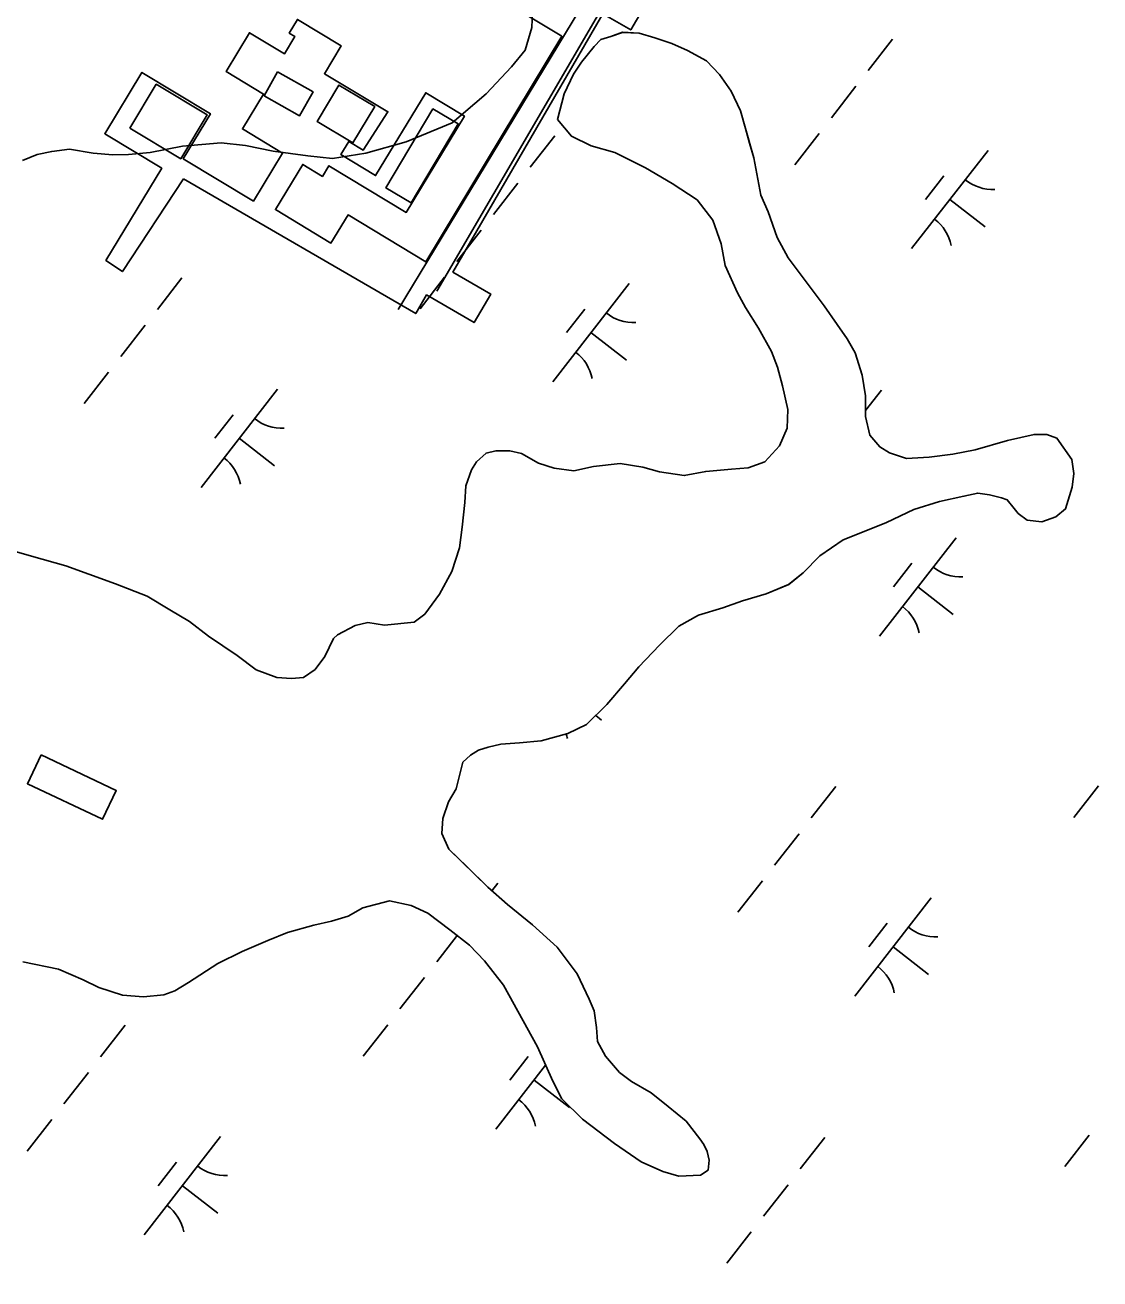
# Model space of a CAD drawing. Extents: x 3888273 to 3909528, y 158682 to 181032.
# Drawn here: x 3898713 to 3899144, y 170774 to 171278 of the extents above; entities that cross this region are included whole.
import ezdxf

# ---------------------------------------------------------------- set-up
doc = ezdxf.new("R2010")
doc.units = 0
for name, color, linetype in [('V-BLDG-OTLN', 7, 'Continuous'), ('V-CHAN-DOCK', 7, 'Continuous'), ('V-GRID-MAJR', 7, 'Continuous'), ('V-TOPO-SHOR', 7, 'Continuous'), ('V-UTIL-LINE', 7, 'Continuous'), ('V-WETL-SWMP', 7, 'Continuous')]:
    doc.layers.add(name, color=color, linetype=linetype)

msp = doc.modelspace()

# ---------------------------------------------------------------- linework, layer by layer
at = {"layer": 'V-BLDG-OTLN'}
for points in [[(3898814.14, 171259.15), (3898828.37, 171251.11), (3898822.93, 171241.49), (3898808.71, 171249.53)], [(3898754.82, 171236.51), (3898765.42, 171254.19), (3898785.83, 171241.95), (3898775.24, 171224.27)], [(3898844.38, 171230.61), (3898830, 171239.25), (3898838.78, 171253.85), (3898853.15, 171245.21)], [(3898867.76, 171206.54), (3898857.64, 171212.54), (3898876.47, 171244.28), (3898886.59, 171238.28)]]:
    msp.add_lwpolyline(points, close=True, dxfattribs=at)
at = {"layer": 'V-CHAN-DOCK'}
for points in [[(3898885.42, 171299.36), (3898928.34, 171273.42), (3898873.61, 171182.86), (3898842.43, 171201.71), (3898835.56, 171190.34), (3898813.23, 171203.83), (3898824.2, 171221.97), (3898832.15, 171217.17), (3898834.73, 171221.44), (3898865.78, 171202.68), (3898889.17, 171241.37), (3898873.62, 171250.77), (3898853.51, 171217.5), (3898839.52, 171225.96), (3898842.67, 171231.17), (3898848.47, 171227.67), (3898858.44, 171243.12), (3898832.95, 171258.37), (3898839.71, 171269.56), (3898822.11, 171280.2), (3898818.79, 171274.71), (3898821.09, 171273.32), (3898816.87, 171266.35), (3898802.84, 171274.83), (3898793.46, 171259.3), (3898808.48, 171250.22), (3898800.01, 171236.2), (3898816.06, 171226.5), (3898804.42, 171207.25), (3898776.26, 171224.27), (3898787.16, 171242.29), (3898759.63, 171258.93), (3898744.72, 171234.26), (3898767.6, 171220.44), (3898745.2, 171183.38), (3898751.78, 171178.93), (3898776.37, 171216.17)], [(3898776.37, 171216.17), (3898869.59, 171162.03), (3898873.95, 171169.55), (3898893.06, 171158.45), (3898899.7, 171169.88), (3898884.52, 171178.69), (3898944.79, 171282.48), (3898955.97, 171275.99), (3898965.07, 171291.66)]]:
    msp.add_lwpolyline(points, dxfattribs=at)
msp.add_lwpolyline([(3898719.13, 170984.77), (3898749.31, 170970.47), (3898743.84, 170958.93), (3898713.66, 170973.23)], close=True, dxfattribs=at)
at = {"layer": 'V-GRID-MAJR'}
msp.add_spline([(3899339.28, 161091.93), (3899310.23, 162813.43), (3899207.97, 168873.65), (3899105.71, 174933.86), (3899088.15, 175974.62)], degree=3, dxfattribs=at)
at = {"layer": 'V-TOPO-SHOR'}
for points in [[(3898711.62, 171223.48), (3898717.53, 171225.91), (3898723.44, 171227.16), (3898730.55, 171228.03), (3898740.05, 171226.55), (3898747.96, 171225.84), (3898754.29, 171225.9), (3898762.98, 171226.79), (3898776, 171229.29), (3898791.4, 171230.64), (3898801.29, 171229.56), (3898812.39, 171227.3), (3898826.24, 171225.47), (3898836.13, 171224.39), (3898849.55, 171226.51), (3898865.71, 171231.03), (3898884.21, 171238.73), (3898897.92, 171250.34), (3898908.09, 171261.12), (3898913.55, 171267.9), (3898916.23, 171277.02), (3898916.55, 171283.34)], [(3899046.07, 171146.35), (3899042.85, 171151.85), (3899038.83, 171157.73), (3899033.62, 171165.19), (3899026.8, 171174.21), (3899019.18, 171184.41), (3899014.75, 171192.66), (3899011.08, 171202.9), (3899008.25, 171209.59), (3899005.32, 171224.58), (3899003.68, 171230.5), (3899002.04, 171236.41), (3898999.99, 171243.5), (3898996.34, 171251.37), (3898991.53, 171258.04), (3898986.33, 171263.52), (3898978.78, 171267.79), (3898972.43, 171270.49), (3898965.68, 171272.79), (3898959.33, 171274.7), (3898952.61, 171275.02), (3898947.89, 171273.39), (3898943.95, 171272.17), (3898941.21, 171269.37), (3898936.14, 171262.99), (3898933.02, 171258.22), (3898929.15, 171250.27), (3898926.5, 171239.96), (3898932.1, 171233.3), (3898940.05, 171229.43), (3898949.56, 171226.77), (3898961.88, 171220.57), (3898972.62, 171214.36), (3898982.57, 171207.74), (3898988.98, 171199.51), (3898992.24, 171190.06), (3898993.92, 171181.38), (3898998.77, 171170.36), (3899002, 171164.46), (3899007.23, 171156.22), (3899012.46, 171146.78), (3899014.9, 171140.49), (3899016.96, 171132.99), (3899019.03, 171123.53), (3899018.72, 171116.02), (3899015.63, 171108.87), (3899009.77, 171102.48), (3899003.07, 171100.04), (3898996.36, 171099.58), (3898986.09, 171098.68), (3898977.41, 171097), (3898967.51, 171098.48), (3898960.77, 171100.39), (3898951.66, 171101.87), (3898941, 171100.57), (3898933.11, 171098.91), (3898925.2, 171100.01), (3898918.85, 171101.92), (3898912.09, 171105.8), (3898907.33, 171106.94), (3898901.8, 171106.88), (3898897.86, 171106.05), (3898893.94, 171102.45), (3898892, 171099.27), (3898889.69, 171092.92), (3898889.37, 171086.2), (3898888.29, 171076.3), (3898887.19, 171067.99), (3898884.12, 171058.47), (3898879.08, 171049.33), (3898873.23, 171041.36), (3898868.92, 171038.15), (3898857.08, 171036.84), (3898850.35, 171037.96), (3898845.22, 171036.72), (3898838.14, 171033.08), (3898836.58, 171031.49), (3898833.09, 171024.33), (3898829.2, 171019.15), (3898824.48, 171015.94), (3898819.75, 171015.5), (3898813.81, 171015.83), (3898805.48, 171018.9), (3898797.91, 171024.76), (3898786.36, 171032.54), (3898778.79, 171038.39), (3898770.83, 171043.05), (3898761.69, 171048.49), (3898748.98, 171053.49), (3898738.27, 171057.33), (3898729.14, 171060.8), (3898715.27, 171064.61), (3898702.18, 171068.42)], [(3898835.79, 170918.03), (3898842.49, 170920.07), (3898848.39, 170923.3), (3898859.03, 170926.18), (3898867.74, 170924.29), (3898874.5, 170921.2), (3898883.26, 170914.57), (3898891.23, 170908.33), (3898897.23, 170902.07), (3898904.84, 170892.26), (3898918.54, 170867.5), (3898924.62, 170853.73), (3898928.25, 170846.65), (3898936.64, 170838.44), (3898949.39, 170828.69), (3898960.14, 170821.3), (3898968.88, 170817.43), (3898975.22, 170815.52), (3898983.91, 170816.01), (3898987.06, 170818.02), (3898987.41, 170821.98), (3898986.58, 170825.52), (3898985.37, 170828.28), (3898983.76, 170830.63), (3898978.15, 170837.69), (3898970.98, 170843.54), (3898964.2, 170849.01), (3898956.24, 170853.67), (3898951.46, 170857.18), (3898945.86, 170863.84), (3898942.63, 170869.73), (3898942.18, 170875.26), (3898941.32, 170881.97), (3898939.29, 170886.7), (3898934.44, 170896.92), (3898926.43, 170907.51), (3898916.45, 170916.5), (3898906.48, 170924.7), (3898898.5, 170931.73), (3898890.11, 170939.94), (3898882.92, 170946.98), (3898880.09, 170953.28), (3898880.42, 170959.21), (3898882.72, 170965.95), (3898885.83, 170971.13), (3898888.11, 170980.24), (3898888.49, 170981.83), (3898891.62, 170984.63), (3898894.76, 170986.64), (3898898.7, 170987.86), (3898903.83, 170989.1), (3898911.33, 170989.58), (3898920.02, 170990.46), (3898930.66, 170993.34), (3898938.14, 170996.97), (3898946.35, 171004.97), (3898953.38, 171013.34), (3898959.24, 171020.12), (3898967.45, 171028.91), (3898975.28, 171036.5), (3898983.14, 171040.93), (3898992.99, 171043.8), (3899000.86, 171046.65), (3899010.32, 171049.52), (3899019.37, 171053.17), (3899025.25, 171057.97), (3899031.9, 171064.76), (3899041.32, 171071.19), (3899052.35, 171075.65), (3899058.65, 171078.09), (3899069.66, 171083.35), (3899079.9, 171086.61), (3899089.76, 171088.69), (3899095.28, 171089.94), (3899100.04, 171089.2), (3899104.79, 171088.06), (3899107.17, 171087.3), (3899109.97, 171083.77), (3899111.58, 171081.81), (3899115.16, 171079.08), (3899121.1, 171078.35), (3899126.61, 171080.38), (3899130.53, 171083.59), (3899133.21, 171092.31), (3899133.94, 171097.85), (3899133.09, 171103.38), (3899127.07, 171112.01), (3899123.1, 171113.55), (3899117.96, 171113.5), (3899107.32, 171111.02), (3899094.31, 171107.32), (3899085.24, 171105.64), (3899075.76, 171104.36), (3899066.68, 171103.87), (3899059.93, 171106.17), (3899055.95, 171108.5), (3899051.95, 171113.2), (3899050.29, 171120.7), (3899050.21, 171129), (3899048.93, 171137.29), (3899046.07, 171146.35)], [(3898711.83, 170901.7), (3898726.1, 170898.69), (3898736.02, 170894.45), (3898742.38, 170891.35), (3898751.9, 170888.29), (3898760.21, 170887.58), (3898768.5, 170888.46), (3898772.83, 170890.09), (3898778.33, 170893.31), (3898790.11, 170900.94), (3898799.95, 170905.79), (3898810.18, 170910.25), (3898818.05, 170913.49), (3898828.69, 170916.37), (3898835.79, 170918.03)]]:
    msp.add_lwpolyline(points, dxfattribs=at)
at = {"layer": 'V-UTIL-LINE'}
for points in [[(3898862.52, 171163.64), (3898935.51, 171284.17), (3898897.34, 171306.93), (3898903.61, 171318.17), (3898879.51, 171332.69)], [(3898878.01, 171170.99), (3898945.86, 171287.08), (3898949.87, 171285.12)]]:
    msp.add_lwpolyline(points, dxfattribs=at)
at = {"layer": 'V-WETL-SWMP'}
for p, q in [((3898916.55, 171283.34), (3898916.22, 171277.02)), ((3898916.22, 171277.02), (3898913.55, 171267.9)), ((3898941.21, 171269.37), (3898943.95, 171272.17)), ((3898943.95, 171272.17), (3898947.89, 171273.39)), ((3898947.89, 171273.39), (3898952.61, 171275.03)), ((3898952.61, 171275.03), (3898959.34, 171274.7)), ((3898959.34, 171274.7), (3898965.68, 171272.79)), ((3898965.68, 171272.79), (3898972.43, 171270.49)), ((3899061.11, 171272.3), (3899051.28, 171259.67)), ((3898913.55, 171267.9), (3898908.09, 171261.12)), ((3898936.14, 171262.99), (3898941.21, 171269.37)), ((3898972.43, 171270.49), (3898978.78, 171267.79)), ((3898978.78, 171267.79), (3898986.33, 171263.52)), ((3898933.02, 171258.22), (3898936.14, 171262.99)), ((3898986.33, 171263.52), (3898991.53, 171258.04)), ((3898908.09, 171261.12), (3898897.92, 171250.34)), ((3898929.15, 171250.27), (3898933.02, 171258.22)), ((3898991.53, 171258.04), (3898996.34, 171251.37)), ((3899046.37, 171253.36), (3899036.55, 171240.73)), ((3898897.92, 171250.34), (3898884.21, 171238.73)), ((3898926.5, 171239.96), (3898929.15, 171250.27)), ((3898996.34, 171251.37), (3898999.98, 171243.5)), ((3898999.98, 171243.5), (3899002.04, 171236.41)), ((3898884.21, 171238.73), (3898865.71, 171231.03)), ((3898932.1, 171233.3), (3898926.5, 171239.96)), ((3898925.4, 171233.45), (3898915.57, 171220.82)), ((3898940.05, 171229.43), (3898932.1, 171233.3)), ((3899002.04, 171236.41), (3899005.32, 171224.58)), ((3899031.63, 171234.41), (3899021.81, 171221.79)), ((3898723.44, 171227.16), (3898717.53, 171225.91)), ((3898730.55, 171228.03), (3898723.44, 171227.16)), ((3898740.05, 171226.55), (3898730.55, 171228.03)), ((3898762.98, 171226.79), (3898754.29, 171225.9)), ((3898776, 171229.29), (3898762.98, 171226.79)), ((3898791.4, 171230.64), (3898776, 171229.29)), ((3898801.29, 171229.56), (3898791.4, 171230.64)), ((3898812.38, 171227.3), (3898801.29, 171229.56)), ((3898826.24, 171225.47), (3898812.38, 171227.3)), ((3898865.71, 171231.03), (3898849.55, 171226.51)), ((3898949.56, 171226.77), (3898940.05, 171229.43)), ((3899099.47, 171227.62), (3899068.77, 171188.16)), ((3898717.53, 171225.91), (3898711.62, 171223.48)), ((3898747.96, 171225.84), (3898740.05, 171226.55)), ((3898754.29, 171225.9), (3898747.96, 171225.84)), ((3898836.13, 171224.39), (3898826.24, 171225.47)), ((3898849.55, 171226.51), (3898836.13, 171224.39)), ((3898961.88, 171220.57), (3898949.56, 171226.77)), ((3899005.32, 171224.58), (3899008.25, 171209.59)), ((3898972.62, 171214.36), (3898961.88, 171220.57)), ((3899081.72, 171217.36), (3899074.35, 171207.89)), ((3898910.66, 171214.5), (3898900.84, 171201.88)), ((3898982.57, 171207.74), (3898972.62, 171214.36)), ((3898988.98, 171199.51), (3898982.57, 171207.74)), ((3899008.25, 171209.59), (3899011.08, 171202.9)), ((3899084.12, 171207.89), (3899098.33, 171196.83)), ((3899011.08, 171202.9), (3899014.75, 171192.66)), ((3898992.24, 171190.05), (3898988.98, 171199.51)), ((3898895.92, 171195.56), (3898886.1, 171182.93)), ((3899014.75, 171192.66), (3899019.18, 171184.41)), ((3898993.92, 171181.38), (3898992.24, 171190.05)), ((3899019.18, 171184.41), (3899026.8, 171174.21)), ((3898881.18, 171176.62), (3898871.36, 171163.99)), ((3898998.78, 171170.36), (3898993.92, 171181.38)), ((3898775.72, 171176.38), (3898765.9, 171163.75)), ((3898955.33, 171174.15), (3898924.62, 171134.69)), ((3899026.8, 171174.21), (3899033.62, 171165.19)), ((3899002, 171164.46), (3898998.78, 171170.36)), ((3898937.57, 171163.89), (3898930.2, 171154.42)), ((3899007.23, 171156.22), (3899002, 171164.46)), ((3899033.62, 171165.19), (3899038.83, 171157.73)), ((3898760.98, 171157.44), (3898751.16, 171144.81)), ((3899038.83, 171157.73), (3899042.85, 171151.85)), ((3898939.98, 171154.42), (3898954.18, 171143.36)), ((3899012.46, 171146.78), (3899007.23, 171156.22)), ((3899042.85, 171151.85), (3899046.07, 171146.35)), ((3899014.9, 171140.49), (3899012.46, 171146.78)), ((3899046.07, 171146.35), (3899048.93, 171137.28)), ((3898746.25, 171138.5), (3898736.42, 171125.87)), ((3899016.96, 171132.99), (3899014.9, 171140.49)), ((3899048.93, 171137.28), (3899050.2, 171129)), ((3898814.09, 171131.7), (3898783.38, 171092.24)), ((3899019.03, 171123.53), (3899016.96, 171132.99)), ((3899056.68, 171131.3), (3899050.27, 171123.06)), ((3899050.2, 171129), (3899050.29, 171120.7)), ((3898796.33, 171121.44), (3898788.96, 171111.97)), ((3899018.72, 171116.02), (3899019.03, 171123.53)), ((3899015.63, 171108.87), (3899018.72, 171116.02)), ((3899050.29, 171120.7), (3899051.95, 171113.2)), ((3898798.73, 171111.97), (3898812.94, 171100.91)), ((3899051.95, 171113.2), (3899055.95, 171108.5)), ((3899094.31, 171107.32), (3899107.32, 171111.02)), ((3899107.32, 171111.02), (3899117.96, 171113.5)), ((3899117.96, 171113.5), (3899123.1, 171113.55)), ((3899123.1, 171113.55), (3899127.07, 171112.01)), ((3899127.07, 171112.01), (3899133.09, 171103.38)), ((3898893.94, 171102.45), (3898897.86, 171106.05)), ((3898897.86, 171106.05), (3898901.8, 171106.88)), ((3898901.8, 171106.88), (3898907.33, 171106.94)), ((3898907.33, 171106.94), (3898912.09, 171105.8)), ((3899009.77, 171102.48), (3899015.63, 171108.87)), ((3899055.95, 171108.5), (3899059.93, 171106.17)), ((3899059.93, 171106.17), (3899066.68, 171103.87)), ((3899085.24, 171105.64), (3899094.31, 171107.32)), ((3898892, 171099.27), (3898893.94, 171102.45)), ((3898912.09, 171105.8), (3898918.85, 171101.92)), ((3898918.85, 171101.92), (3898925.2, 171100.01)), ((3898941, 171100.57), (3898951.66, 171101.87)), ((3898951.66, 171101.87), (3898960.77, 171100.39)), ((3899003.07, 171100.04), (3899009.77, 171102.48)), ((3899066.68, 171103.87), (3899075.76, 171104.36)), ((3899075.76, 171104.36), (3899085.24, 171105.64)), ((3899133.09, 171103.38), (3899133.94, 171097.85)), ((3898889.69, 171092.92), (3898892, 171099.27)), ((3898925.2, 171100.01), (3898933.11, 171098.91)), ((3898933.11, 171098.91), (3898941, 171100.57)), ((3898960.77, 171100.39), (3898967.51, 171098.48)), ((3898967.51, 171098.48), (3898977.41, 171097)), ((3898977.41, 171097), (3898986.09, 171098.68)), ((3898986.09, 171098.68), (3898996.36, 171099.57)), ((3898996.36, 171099.57), (3899003.07, 171100.04)), ((3899133.94, 171097.85), (3899133.21, 171092.31)), ((3898889.37, 171086.2), (3898889.69, 171092.92)), ((3899133.21, 171092.31), (3899130.53, 171083.59)), ((3898888.29, 171076.3), (3898889.37, 171086.2)), ((3899079.9, 171086.61), (3899069.66, 171083.34)), ((3899089.76, 171088.69), (3899079.9, 171086.61)), ((3899095.28, 171089.94), (3899089.76, 171088.69)), ((3899100.04, 171089.2), (3899095.28, 171089.94)), ((3899104.79, 171088.06), (3899100.04, 171089.2)), ((3899107.17, 171087.3), (3899104.79, 171088.06)), ((3899109.97, 171083.77), (3899107.17, 171087.3)), ((3899069.66, 171083.34), (3899058.64, 171078.09)), ((3899111.58, 171081.81), (3899109.97, 171083.77)), ((3899115.16, 171079.08), (3899111.58, 171081.81)), ((3899130.53, 171083.59), (3899126.61, 171080.38)), ((3898887.19, 171067.99), (3898888.29, 171076.3)), ((3899058.64, 171078.09), (3899052.35, 171075.65)), ((3899121.1, 171078.35), (3899115.16, 171079.08)), ((3899126.61, 171080.38), (3899121.1, 171078.35)), ((3899041.32, 171071.19), (3899031.9, 171064.76)), ((3899052.35, 171075.65), (3899041.32, 171071.19)), ((3899086.61, 171072), (3899055.9, 171032.54)), ((3898702.18, 171068.42), (3898715.27, 171064.61)), ((3898884.12, 171058.47), (3898887.19, 171067.99)), ((3898715.27, 171064.61), (3898729.14, 171060.8)), ((3898729.14, 171060.8), (3898738.27, 171057.33)), ((3899031.9, 171064.76), (3899025.25, 171057.97)), ((3899068.85, 171061.75), (3899061.48, 171052.27)), ((3898738.27, 171057.33), (3898748.98, 171053.49)), ((3898879.08, 171049.33), (3898884.12, 171058.47)), ((3899025.25, 171057.97), (3899019.38, 171053.17)), ((3898748.98, 171053.49), (3898761.69, 171048.49)), ((3899019.38, 171053.17), (3899010.32, 171049.52)), ((3899071.26, 171052.27), (3899085.46, 171041.22)), ((3898761.69, 171048.49), (3898770.83, 171043.05)), ((3898873.24, 171041.36), (3898879.08, 171049.33)), ((3899000.86, 171046.65), (3898992.99, 171043.8)), ((3899010.32, 171049.52), (3899000.86, 171046.65)), ((3898770.83, 171043.05), (3898778.79, 171038.39)), ((3898868.92, 171038.15), (3898873.24, 171041.36)), ((3898983.14, 171040.93), (3898975.28, 171036.5)), ((3898992.99, 171043.8), (3898983.14, 171040.93)), ((3898778.79, 171038.39), (3898786.36, 171032.54)), ((3898838.14, 171033.08), (3898845.22, 171036.72)), ((3898845.22, 171036.72), (3898850.34, 171037.96)), ((3898850.34, 171037.96), (3898857.08, 171036.84)), ((3898857.08, 171036.84), (3898868.92, 171038.15)), ((3898975.28, 171036.5), (3898967.45, 171028.91)), ((3898786.36, 171032.54), (3898797.91, 171024.76)), ((3898833.09, 171024.33), (3898836.58, 171031.49)), ((3898836.58, 171031.49), (3898838.14, 171033.08)), ((3898967.45, 171028.91), (3898959.24, 171020.12)), ((3898797.91, 171024.76), (3898805.48, 171018.9)), ((3898829.19, 171019.15), (3898833.09, 171024.33)), ((3898805.48, 171018.9), (3898813.81, 171015.83)), ((3898813.81, 171015.83), (3898819.75, 171015.5)), ((3898819.75, 171015.5), (3898824.48, 171015.94)), ((3898824.48, 171015.94), (3898829.19, 171019.15)), ((3898959.24, 171020.12), (3898953.38, 171013.34)), ((3898953.38, 171013.34), (3898946.35, 171004.97)), ((3898946.35, 171004.97), (3898938.14, 170996.97)), ((3898941.87, 171000.6), (3898944.22, 170998.77)), ((3898938.14, 170996.97), (3898930.66, 170993.34)), ((3898920.02, 170990.46), (3898911.33, 170989.58)), ((3898930.66, 170993.34), (3898920.02, 170990.46)), ((3898894.76, 170986.64), (3898891.62, 170984.63)), ((3898898.7, 170987.86), (3898894.76, 170986.64)), ((3898903.83, 170989.1), (3898898.7, 170987.86)), ((3898911.33, 170989.58), (3898903.83, 170989.1)), ((3898888.11, 170980.24), (3898885.83, 170971.13)), ((3898888.49, 170981.83), (3898888.11, 170980.24)), ((3898891.62, 170984.63), (3898888.49, 170981.83)), ((3898885.83, 170971.13), (3898882.72, 170965.95)), ((3899038.28, 170972.09), (3899028.46, 170959.46)), ((3899143.75, 170972.33), (3899133.92, 170959.7)), ((3898882.72, 170965.95), (3898880.42, 170959.21)), ((3898880.42, 170959.21), (3898880.09, 170953.28)), ((3898880.09, 170953.28), (3898882.92, 170946.98)), ((3899023.55, 170953.15), (3899013.72, 170940.52)), ((3898882.92, 170946.98), (3898898.5, 170931.73)), ((3898898.5, 170931.73), (3898906.48, 170924.7)), ((3898902.57, 170933.24), (3898900.22, 170930.21)), ((3899008.81, 170934.21), (3898998.98, 170921.58)), ((3898859.03, 170926.18), (3898848.38, 170923.3)), ((3898867.74, 170924.29), (3898859.03, 170926.18)), ((3898906.48, 170924.7), (3898916.45, 170916.5)), ((3899076.65, 170927.41), (3899045.94, 170887.95)), ((3898842.49, 170920.07), (3898835.79, 170918.02)), ((3898848.38, 170923.3), (3898842.49, 170920.07)), ((3898874.5, 170921.2), (3898867.74, 170924.29)), ((3898883.26, 170914.57), (3898874.5, 170921.2)), ((3898828.69, 170916.37), (3898818.05, 170913.49)), ((3898835.79, 170918.02), (3898828.69, 170916.37)), ((3898891.23, 170908.33), (3898883.26, 170914.57)), ((3898916.45, 170916.5), (3898926.43, 170907.51)), ((3899058.89, 170917.15), (3899051.52, 170907.68)), ((3898810.18, 170910.24), (3898799.95, 170905.79)), ((3898818.05, 170913.49), (3898810.18, 170910.24)), ((3898886.24, 170912.24), (3898878.01, 170901.67)), ((3898799.95, 170905.79), (3898790.11, 170900.94)), ((3898897.23, 170902.07), (3898891.23, 170908.33)), ((3898926.43, 170907.51), (3898934.44, 170896.92)), ((3899061.3, 170907.68), (3899075.5, 170896.63)), ((3898726.1, 170898.69), (3898711.83, 170901.7)), ((3898790.11, 170900.94), (3898778.33, 170893.31)), ((3898904.84, 170892.26), (3898897.23, 170902.07)), ((3898736.02, 170894.45), (3898726.1, 170898.69)), ((3898742.38, 170891.35), (3898736.02, 170894.45)), ((3898873.1, 170895.35), (3898863.27, 170882.73)), ((3898934.44, 170896.92), (3898939.29, 170886.7)), ((3898751.9, 170888.29), (3898742.38, 170891.35)), ((3898772.83, 170890.09), (3898768.5, 170888.46)), ((3898778.33, 170893.31), (3898772.83, 170890.09)), ((3898918.54, 170867.5), (3898904.84, 170892.26)), ((3898760.21, 170887.58), (3898751.9, 170888.29)), ((3898768.5, 170888.46), (3898760.21, 170887.58)), ((3898939.29, 170886.7), (3898941.32, 170881.97)), ((3898941.32, 170881.97), (3898942.18, 170875.26)), ((3898752.9, 170876.17), (3898743.07, 170863.54)), ((3898858.36, 170876.41), (3898848.53, 170863.78)), ((3898942.18, 170875.26), (3898942.63, 170869.73)), ((3898942.63, 170869.73), (3898945.86, 170863.84)), ((3898924.62, 170853.73), (3898918.54, 170867.5)), ((3898921.78, 170860.16), (3898901.8, 170834.48)), ((3898914.75, 170863.68), (3898907.38, 170854.21)), ((3898945.86, 170863.84), (3898951.46, 170857.18)), ((3898738.16, 170857.23), (3898728.33, 170844.6)), ((3898917.15, 170854.21), (3898931.36, 170843.16)), ((3898951.46, 170857.18), (3898956.24, 170853.67)), ((3898928.25, 170846.65), (3898924.62, 170853.73)), ((3898956.24, 170853.67), (3898964.2, 170849.01)), ((3898936.64, 170838.44), (3898928.25, 170846.65)), ((3898964.2, 170849.01), (3898970.98, 170843.54)), ((3898970.98, 170843.54), (3898978.15, 170837.69)), ((3898723.42, 170838.29), (3898713.59, 170825.66)), ((3898949.39, 170828.69), (3898936.64, 170838.44)), ((3898978.15, 170837.69), (3898983.76, 170830.63)), ((3898791.26, 170831.49), (3898760.56, 170792.03)), ((3898983.76, 170830.63), (3898985.37, 170828.28)), ((3899033.85, 170831.09), (3899024.03, 170818.47)), ((3899140.09, 170832.06), (3899130.26, 170819.43)), ((3898960.14, 170821.29), (3898949.39, 170828.69)), ((3898985.37, 170828.28), (3898986.58, 170825.52)), ((3898986.58, 170825.52), (3898987.41, 170821.98)), ((3898773.5, 170821.23), (3898766.13, 170811.76)), ((3898968.88, 170817.43), (3898960.14, 170821.29)), ((3898987.41, 170821.98), (3898987.06, 170818.02)), ((3898975.22, 170815.52), (3898968.88, 170817.43)), ((3898983.91, 170816.01), (3898975.22, 170815.52)), ((3898987.06, 170818.02), (3898983.91, 170816.01)), ((3898775.91, 170811.76), (3898790.12, 170800.71)), ((3899019.12, 170812.15), (3899009.29, 170799.52)), ((3899004.38, 170793.21), (3898994.55, 170780.58))]:
    msp.add_line(p, q, dxfattribs=at)
for centre, start, end in [((3899101.27, 171229.54), 231.343, 272.8866), ((3899067.35, 171185.94), 11.343, 52.8866), ((3898957.12, 171176.07), 231.343, 272.8866), ((3898923.2, 171132.47), 11.343, 52.8866), ((3898815.88, 171133.62), 231.343, 272.8866), ((3898781.96, 171090.02), 11.343, 52.8866), ((3899088.41, 171073.93), 231.343, 272.8866), ((3899054.48, 171030.33), 11.343, 52.8866), ((3898913.24, 170987.88), 11.343, 17.4829), ((3899078.44, 170929.33), 231.343, 272.8866), ((3899044.52, 170885.73), 11.343, 52.8866), ((3898900.38, 170832.26), 11.343, 52.8866), ((3898793.06, 170833.41), 231.343, 272.8866), ((3898759.13, 170789.81), 11.343, 52.8866)]:
    msp.add_arc(centre, 17.62, start, end, dxfattribs=at)

doc.saveas('drawing.dxf')
